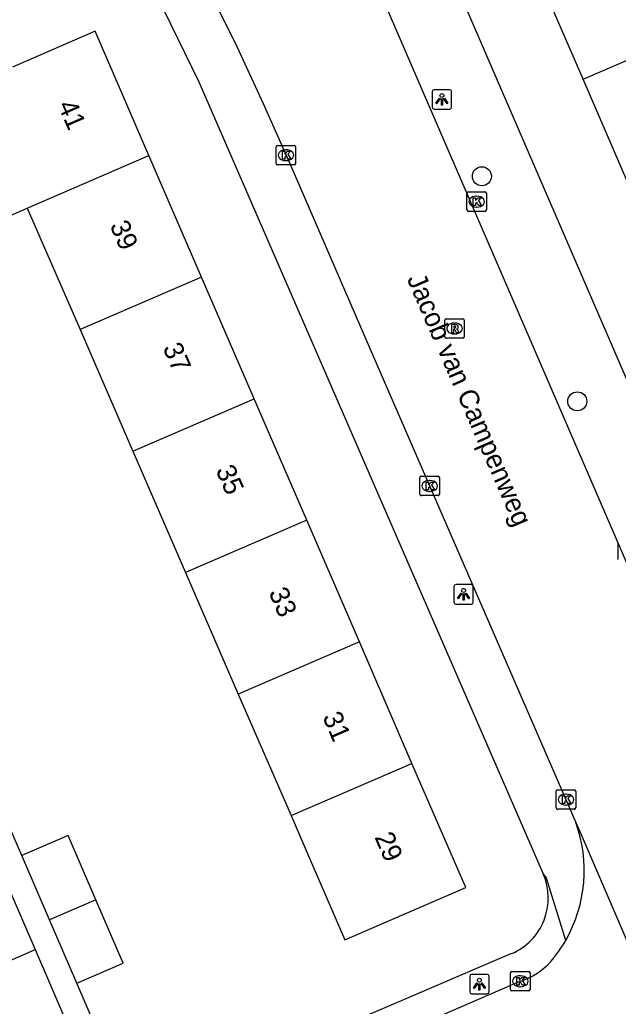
# Model space of a CAD drawing. Extents: x 159353 to 160616, y 385893 to 387321.
# Drawn here: x 159510 to 159540.7, y 386305.6 to 386356.4 of the extents above; entities that cross this region are included whole.
import ezdxf

# ---------------------------------------------------------------- set-up
doc = ezdxf.new("R2010")
doc.units = 0
for name, color, linetype in [('IMGEO_Boom', 7, 'Continuous'), ('IMGEO_Kolk', 7, 'Continuous'), ('IMGEO_Lichtpunt', 7, 'Continuous'), ('IMGEO_Openbare_ruimte_label', 7, 'Continuous'), ('IMGEO_Pand', 7, 'Continuous'), ('IMGEO_Pand_nummerreeks', 7, 'Continuous'), ('IMGEO_Rijbaan_lokaal_gesloten', 7, 'Continuous'), ('IMGEO_Rijbaan_lokaal_open', 7, 'Continuous'), ('IMGEO_Rioolput', 7, 'Continuous'), ('IMGEO_Voetpad_open', 7, 'Continuous')]:
    doc.layers.add(name, color=color, linetype=linetype)

msp = doc.modelspace()

# ---------------------------------------------------------------- linework, layer by layer
at = {"layer": 'IMGEO_Boom'}
for centre in [(159533.74, 386348.304), (159538.642, 386336.734)]:
    msp.add_circle(centre, 0.489, dxfattribs=at)
at = {"layer": 'IMGEO_Kolk'}
for p, q in [((159523.248, 386349.89), (159524.1, 386349.89)), ((159523.173, 386348.964), (159523.173, 386349.816)), ((159523.661, 386349.67), (159523.686, 386349.67)), ((159524.174, 386349.816), (159524.174, 386348.964)), ((159524.1, 386348.89), (159523.248, 386348.89)), ((159523.684, 386349.11), (159523.659, 386349.11)), ((159532.97, 386346.577), (159532.97, 386347.429)), ((159533.045, 386347.503), (159533.897, 386347.503)), ((159533.971, 386347.429), (159533.971, 386346.577)), ((159533.458, 386347.283), (159533.483, 386347.283)), ((159533.897, 386346.503), (159533.045, 386346.503)), ((159533.481, 386346.723), (159533.456, 386346.723)), ((159530.555, 386331.959), (159530.555, 386332.811)), ((159530.63, 386332.885), (159531.482, 386332.885)), ((159531.043, 386332.665), (159531.068, 386332.665)), ((159531.556, 386332.811), (159531.556, 386331.959)), ((159531.066, 386332.105), (159531.041, 386332.105)), ((159531.482, 386331.885), (159530.63, 386331.885)), ((159540.744, 386328.606), (159540.744, 386329.458)), ((159537.558, 386315.832), (159537.558, 386316.684)), ((159537.633, 386316.758), (159538.485, 386316.758)), ((159538.046, 386316.538), (159538.071, 386316.538)), ((159538.559, 386316.684), (159538.559, 386315.832)), ((159538.069, 386315.978), (159538.044, 386315.978)), ((159538.485, 386315.758), (159537.633, 386315.758)), ((159535.211, 386306.493), (159535.211, 386307.345)), ((159535.286, 386307.419), (159536.138, 386307.419)), ((159536.212, 386307.345), (159536.212, 386306.493)), ((159535.699, 386307.199), (159535.724, 386307.199)), ((159536.138, 386306.419), (159535.286, 386306.419)), ((159535.722, 386306.639), (159535.697, 386306.639))]:
    msp.add_line(p, q, dxfattribs=at)
for points in [[(159523.248, 386349.89), (159524.1, 386349.89)], [(159523.173, 386348.964), (159523.173, 386349.816)], [(159523.494, 386349.59), (159523.617, 386349.59), (159523.617, 386349.439), (159523.747, 386349.59), (159523.911, 386349.59), (159523.765, 386349.439), (159523.918, 386349.19), (159523.766, 386349.19), (159523.681, 386349.354), (159523.617, 386349.287), (159523.617, 386349.19), (159523.494, 386349.19), (159523.494, 386349.59)], [(159524.174, 386349.816), (159524.174, 386348.964)], [(159524.1, 386348.89), (159523.248, 386348.89)], [(159532.97, 386346.577), (159532.97, 386347.429)], [(159533.045, 386347.503), (159533.897, 386347.503)], [(159533.971, 386347.429), (159533.971, 386346.577)], [(159533.291, 386347.203), (159533.414, 386347.203), (159533.414, 386347.052), (159533.544, 386347.203), (159533.708, 386347.203), (159533.562, 386347.052), (159533.715, 386346.803), (159533.563, 386346.803), (159533.478, 386346.967), (159533.414, 386346.9), (159533.414, 386346.803), (159533.291, 386346.803), (159533.291, 386347.203)], [(159533.897, 386346.503), (159533.045, 386346.503)], [(159530.555, 386331.959), (159530.555, 386332.811)], [(159530.63, 386332.885), (159531.482, 386332.885)], [(159530.876, 386332.585), (159530.999, 386332.585), (159530.999, 386332.434), (159531.129, 386332.585), (159531.293, 386332.585), (159531.147, 386332.434), (159531.3, 386332.185), (159531.148, 386332.185), (159531.063, 386332.349), (159530.999, 386332.282), (159530.999, 386332.185), (159530.876, 386332.185), (159530.876, 386332.585)], [(159531.556, 386332.811), (159531.556, 386331.959)], [(159531.482, 386331.885), (159530.63, 386331.885)], [(159540.744, 386328.606), (159540.744, 386329.458)], [(159537.558, 386315.832), (159537.558, 386316.684)], [(159537.633, 386316.758), (159538.485, 386316.758)], [(159537.879, 386316.458), (159538.002, 386316.458), (159538.002, 386316.307), (159538.132, 386316.458), (159538.296, 386316.458), (159538.15, 386316.307), (159538.303, 386316.058), (159538.151, 386316.058), (159538.066, 386316.222), (159538.002, 386316.155), (159538.002, 386316.058), (159537.879, 386316.058), (159537.879, 386316.458)], [(159538.559, 386316.684), (159538.559, 386315.832)], [(159538.485, 386315.758), (159537.633, 386315.758)], [(159535.211, 386306.493), (159535.211, 386307.345)], [(159535.286, 386307.419), (159536.138, 386307.419)], [(159536.212, 386307.345), (159536.212, 386306.493)], [(159535.532, 386307.119), (159535.655, 386307.119), (159535.655, 386306.968), (159535.785, 386307.119), (159535.949, 386307.119), (159535.803, 386306.968), (159535.956, 386306.719), (159535.804, 386306.719), (159535.719, 386306.883), (159535.655, 386306.816), (159535.655, 386306.719), (159535.532, 386306.719), (159535.532, 386307.119)], [(159536.138, 386306.419), (159535.286, 386306.419)]]:
    msp.add_lwpolyline(points, dxfattribs=at)
for centre, start, end in [((159523.25, 386349.814), 91.552, 178.448), ((159523.25, 386349.814), 91.552, 178.448), ((159524.098, 386349.814), 1.552, 88.448), ((159524.098, 386349.814), 1.552, 88.448), ((159523.25, 386348.966), 181.552, 268.448), ((159523.25, 386348.966), 181.552, 268.448), ((159524.098, 386348.966), 271.552, 358.448), ((159524.098, 386348.966), 271.552, 358.448), ((159533.047, 386347.427), 91.552, 178.448), ((159533.047, 386347.427), 91.552, 178.448), ((159533.895, 386347.427), 1.552, 88.448), ((159533.895, 386347.427), 1.552, 88.448), ((159533.047, 386346.579), 181.552, 268.448), ((159533.047, 386346.579), 181.552, 268.448), ((159533.895, 386346.579), 271.552, 358.448), ((159533.895, 386346.579), 271.552, 358.448), ((159530.632, 386332.809), 91.552, 178.448), ((159530.632, 386332.809), 91.552, 178.448), ((159531.48, 386332.809), 1.552, 88.448), ((159531.48, 386332.809), 1.552, 88.448), ((159530.632, 386331.961), 181.552, 268.448), ((159530.632, 386331.961), 181.552, 268.448), ((159531.48, 386331.961), 271.552, 358.448), ((159531.48, 386331.961), 271.552, 358.448), ((159537.635, 386316.682), 91.552, 178.448), ((159537.635, 386316.682), 91.552, 178.448), ((159538.483, 386316.682), 1.552, 88.448), ((159538.483, 386316.682), 1.552, 88.448), ((159537.635, 386315.834), 181.552, 268.448), ((159537.635, 386315.834), 181.552, 268.448), ((159538.483, 386315.834), 271.552, 358.448), ((159538.483, 386315.834), 271.552, 358.448), ((159535.288, 386307.343), 91.552, 178.448), ((159535.288, 386307.343), 91.552, 178.448), ((159536.136, 386307.343), 1.552, 88.448), ((159536.136, 386307.343), 1.552, 88.448), ((159535.288, 386306.495), 181.552, 268.448), ((159535.288, 386306.495), 181.552, 268.448), ((159536.136, 386306.495), 271.552, 358.448), ((159536.136, 386306.495), 271.552, 358.448)]:
    msp.add_arc(centre, 0.0765, start, end, dxfattribs=at)
for centre, major_axis, ratio, start_param, end_param in [((159523.66, 386349.39), (-0.387, 0.002), 0.722429, 4.712389, 7.853982), ((159523.685, 386349.39), (-0.39, 0.002), 0.717154, 1.570796, 4.712389), ((159533.457, 386347.003), (-0.387, 0.002), 0.722429, 4.712389, 7.853982), ((159533.482, 386347.003), (-0.39, 0.002), 0.717154, 1.570796, 4.712389), ((159531.042, 386332.385), (-0.387, 0.002), 0.722429, 4.712389, 7.853982), ((159531.067, 386332.385), (-0.39, 0.002), 0.717154, 1.570796, 4.712389), ((159538.045, 386316.258), (-0.387, 0.002), 0.722429, 4.712389, 7.853982), ((159538.07, 386316.258), (-0.39, 0.002), 0.717154, 1.570796, 4.712389), ((159535.698, 386306.919), (-0.387, 0.002), 0.722429, 4.712389, 7.853982), ((159535.723, 386306.919), (-0.39, 0.002), 0.717154, 1.570796, 4.712389)]:
    msp.add_ellipse(centre, major_axis=major_axis, ratio=ratio, start_param=start_param, end_param=end_param, dxfattribs=at)
at = {"layer": 'IMGEO_Lichtpunt'}
for p, q in [((159531.187, 386352.663), (159531.187, 386351.856)), ((159531.187, 386352.663), (159531.187, 386351.856)), ((159532.089, 386352.758), (159531.281, 386352.758)), ((159532.089, 386352.758), (159531.281, 386352.758)), ((159532.183, 386351.856), (159532.183, 386352.663)), ((159532.183, 386351.856), (159532.183, 386352.663)), ((159531.281, 386351.762), (159532.089, 386351.762)), ((159531.281, 386351.762), (159532.089, 386351.762)), ((159532.301, 386327.214), (159532.301, 386326.407)), ((159532.301, 386327.214), (159532.301, 386326.407)), ((159533.203, 386327.309), (159532.395, 386327.309)), ((159533.203, 386327.309), (159532.395, 386327.309)), ((159533.297, 386326.407), (159533.297, 386327.214)), ((159533.297, 386326.407), (159533.297, 386327.214)), ((159532.395, 386326.313), (159533.203, 386326.313)), ((159532.395, 386326.313), (159533.203, 386326.313)), ((159534.016, 386307.27), (159533.208, 386307.27)), ((159534.016, 386307.27), (159533.208, 386307.27)), ((159533.114, 386307.175), (159533.114, 386306.368)), ((159533.114, 386307.175), (159533.114, 386306.368)), ((159534.11, 386306.368), (159534.11, 386307.175)), ((159534.11, 386306.368), (159534.11, 386307.175)), ((159533.208, 386306.274), (159534.016, 386306.274)), ((159533.208, 386306.274), (159534.016, 386306.274))]:
    msp.add_line(p, q, dxfattribs=at)
for points in [[(159531.561, 386352.327), (159531.6, 386352.299), (159531.412, 386352.037), (159531.374, 386352.064), (159531.561, 386352.327)], [(159531.663, 386352.279), (159531.71, 386352.279), (159531.71, 386351.957), (159531.663, 386351.957), (159531.663, 386352.279)], [(159531.773, 386352.299), (159531.811, 386352.326), (159531.998, 386352.064), (159531.959, 386352.036), (159531.773, 386352.299)], [(159532.675, 386326.878), (159532.714, 386326.85), (159532.526, 386326.588), (159532.488, 386326.615), (159532.675, 386326.878)], [(159532.777, 386326.83), (159532.824, 386326.83), (159532.824, 386326.508), (159532.777, 386326.508), (159532.777, 386326.83)], [(159532.887, 386326.85), (159532.925, 386326.877), (159533.112, 386326.615), (159533.073, 386326.587), (159532.887, 386326.85)], [(159533.488, 386306.839), (159533.527, 386306.811), (159533.339, 386306.549), (159533.301, 386306.576), (159533.488, 386306.839)], [(159533.59, 386306.791), (159533.637, 386306.791), (159533.637, 386306.469), (159533.59, 386306.469), (159533.59, 386306.791)], [(159533.7, 386306.811), (159533.738, 386306.838), (159533.925, 386306.576), (159533.886, 386306.548), (159533.7, 386306.811)]]:
    msp.add_lwpolyline(points, dxfattribs=at)
for centre in [(159531.686, 386352.461), (159532.8, 386327.012), (159533.613, 386306.973)]:
    msp.add_circle(centre, 0.0994, dxfattribs=at)
for centre, start, end in [((159531.281, 386352.663), 90, 180), ((159531.281, 386352.663), 90, 180), ((159532.089, 386352.663), 0, 90), ((159532.089, 386352.663), 0, 90), ((159531.281, 386351.856), 180, 270), ((159531.281, 386351.856), 180, 270), ((159532.089, 386351.856), 270, 0), ((159532.089, 386351.856), 270, 360), ((159532.395, 386327.214), 90, 180), ((159532.395, 386327.214), 90, 180), ((159533.203, 386327.214), 0, 90), ((159533.203, 386327.214), 0, 90), ((159532.395, 386326.407), 180, 270), ((159532.395, 386326.407), 180, 270), ((159533.203, 386326.407), 270, 0), ((159533.203, 386326.407), 270, 360), ((159533.208, 386307.175), 90, 180), ((159533.208, 386307.175), 90, 180), ((159534.016, 386307.175), 0, 90), ((159534.016, 386307.175), 0, 90), ((159533.208, 386306.368), 180, 270), ((159533.208, 386306.368), 180, 270), ((159534.016, 386306.368), 270, 0), ((159534.016, 386306.368), 270, 360)]:
    msp.add_arc(centre, 0.0946, start, end, dxfattribs=at)
at = {"layer": 'IMGEO_Pand'}
for points in [[(159538.943, 386353.297), (159536.57, 386358.8)], [(159538.943, 386353.297), (159545.132, 386355.967)], [(159516.633, 386349.372), (159513.871, 386355.758), (159509.625, 386353.922)], [(159541.256, 386347.932), (159538.943, 386353.297)], [(159503.581, 386351.413), (159506.377, 386344.942), (159508.32, 386345.781), (159510.387, 386346.674)], [(159510.387, 386346.674), (159516.633, 386349.372)], [(159519.336, 386343.121), (159516.633, 386349.372)], [(159510.387, 386346.674), (159513.097, 386340.426)], [(159519.336, 386343.121), (159513.097, 386340.426)], [(159522.039, 386336.87), (159519.336, 386343.121)], [(159513.097, 386340.426), (159515.807, 386334.178)], [(159515.807, 386334.178), (159522.039, 386336.87)], [(159524.742, 386330.62), (159522.039, 386336.87)], [(159515.807, 386334.178), (159518.517, 386327.931)], [(159524.742, 386330.62), (159518.517, 386327.931)], [(159527.445, 386324.369), (159524.742, 386330.62)], [(159518.517, 386327.931), (159521.226, 386321.684)], [(159527.445, 386324.369), (159521.226, 386321.684)], [(159530.148, 386318.119), (159527.445, 386324.369)], [(159521.226, 386321.684), (159523.936, 386315.436)], [(159523.936, 386315.436), (159530.148, 386318.119)], [(159523.936, 386315.436), (159524.716, 386313.638), (159526.706, 386309.05), (159532.91, 386311.732), (159530.148, 386318.119)], [(159513.909, 386311.105), (159512.487, 386314.406), (159510.109, 386313.381)], [(159511.532, 386310.079), (159510.109, 386313.381)], [(159509.442, 386311.691), (159510.801, 386308.548)], [(159513.909, 386311.105), (159511.532, 386310.079)], [(159512.935, 386306.824), (159515.313, 386307.849), (159513.909, 386311.105)], [(159507.085, 386310.67), (159508.443, 386307.529), (159510.801, 386308.548)], [(159512.935, 386306.824), (159511.532, 386310.079)]]:
    msp.add_lwpolyline(points, dxfattribs=at)
at = {"layer": 'IMGEO_Rijbaan_lokaal_gesloten'}
for points in [[(159513.621, 386369.485), (159514.085, 386368.672), (159515.356, 386366.345), (159516.578, 386364.138), (159518, 386361.321), (159518.981, 386359.293), (159520.063, 386357.166), (159521.044, 386355.208), (159522.497, 386352.051), (159523.869, 386348.954), (159528.006, 386339.414), (159538.567, 386315.088)], [(159525.194, 386365.458), (159527.379, 386360.366), (159547.269, 386314.331)], [(159538.567, 386315.088), (159538.773, 386314.614), (159545.199, 386299.697)]]:
    msp.add_lwpolyline(points, dxfattribs=at)
at = {"layer": 'IMGEO_Rijbaan_lokaal_open'}
msp.add_lwpolyline([(159494.624, 386289.424), (159500, 386291.615), (159502.565, 386292.66), (159522.591, 386301.241), (159535.708, 386306.916)], dxfattribs=at)
for centre, radius, start, end in [((159531.742, 386312.618), 7.258, 330.2872, 19.898), ((159531.773, 386312.597), 7.221, 319.7705, 330.3092), ((159534.616, 386310.343), 3.597, 287.6757, 317.9268)]:
    msp.add_arc(centre, radius, start, end, dxfattribs=at)
at = {"layer": 'IMGEO_Rioolput'}
for p, q in [((159531.834, 386340.051), (159531.834, 386340.903)), ((159531.909, 386340.977), (159532.761, 386340.977)), ((159532.322, 386340.757), (159532.347, 386340.757)), ((159532.835, 386340.903), (159532.835, 386340.051)), ((159532.345, 386340.197), (159532.32, 386340.197)), ((159532.761, 386339.977), (159531.909, 386339.977))]:
    msp.add_line(p, q, dxfattribs=at)
for points in [[(159531.834, 386340.051), (159531.834, 386340.903)], [(159531.909, 386340.977), (159532.761, 386340.977)], [(159532.835, 386340.903), (159532.835, 386340.051)], [(159532.423, 386340.675), (159532.171, 386340.677), (159532.171, 386340.277)], [(159532.171, 386340.277), (159532.295, 386340.277), (159532.295, 386340.439), (159532.306, 386340.439)], [(159532.349, 386340.596), (159532.295, 386340.596), (159532.295, 386340.515)], [(159532.295, 386340.515), (159532.347, 386340.515)], [(159532.353, 386340.41), (159532.424, 386340.277), (159532.564, 386340.277), (159532.499, 386340.403)], [(159532.761, 386339.977), (159531.909, 386339.977)]]:
    msp.add_lwpolyline(points, dxfattribs=at)
for centre, radius, start, end in [((159531.911, 386340.901), 0.0765, 91.552, 178.448), ((159531.911, 386340.901), 0.0765, 91.552, 178.448), ((159532.759, 386340.901), 0.0765, 1.552, 88.448), ((159532.759, 386340.901), 0.0765, 1.552, 88.448), ((159532.305, 386340.386), 0.0533, 26.0293, 88.6989), ((159532.331, 386340.704), 0.19, 274.7715, 282.9687), ((159532.355, 386340.5), 0.0964, 77.0061, 93.1865), ((159532.369, 386340.557), 0.0378, 276.6634, 79.6772), ((159532.422, 386340.565), 0.109, 350.3612, 89.416), ((159532.42, 386340.565), 0.112, 277.5842, 350.9817), ((159532.404, 386340.35), 0.108, 29.5134, 73.7905), ((159531.911, 386340.053), 0.0765, 181.552, 268.448), ((159531.911, 386340.053), 0.0765, 181.552, 268.448), ((159532.759, 386340.053), 0.0765, 271.552, 358.448), ((159532.759, 386340.053), 0.0765, 271.552, 358.448)]:
    msp.add_arc(centre, radius, start, end, dxfattribs=at)
for centre, major_axis, ratio, start_param, end_param in [((159532.321, 386340.477), (-0.387, 0.002), 0.722429, 4.712389, 7.853982), ((159532.346, 386340.477), (-0.39, 0.002), 0.717154, 1.570796, 4.712389)]:
    msp.add_ellipse(centre, major_axis=major_axis, ratio=ratio, start_param=start_param, end_param=end_param, dxfattribs=at)
at = {"layer": 'IMGEO_Voetpad_open'}
for points in [[(159511.384, 386368.121), (159516.654, 386358.401), (159519.208, 386353.167), (159536.89, 386312.44)], [(159532.833, 386357.179), (159552.875, 386310.756)], [(159510.109, 386313.381), (159507.516, 386319.319)], [(159538.046, 386309.02), (159537.038, 386312.275), (159536.89, 386312.44)], [(159510.801, 386308.548), (159514.684, 386299.503)], [(159535.268, 386308.34), (159515.861, 386300.009)], [(159515.861, 386300.009), (159512.935, 386306.824)]]:
    msp.add_lwpolyline(points, dxfattribs=at)
msp.add_arc((159534.036, 386311.198), 3.113, 293.3215, 23.5101, dxfattribs=at)

# ---------------------------------------------------------------- texts
at = {"layer": 'IMGEO_Openbare_ruimte_label'}
msp.add_text('Jacob van Campenweg', height=1, rotation=293.462, dxfattribs=at).set_placement((159529.87, 386343.037))
at = {"layer": 'IMGEO_Pand_nummerreeks'}
for s, rotation, p in [('41', 293.3879, (159511.937, 386351.965)), ('39', 293.386, (159514.612, 386345.781)), ('37', 293.386, (159517.332, 386339.491)), ('35', 293.386, (159520.052, 386333.202)), ('33', 293.386, (159522.772, 386326.912)), ('31', 293.386, (159525.536, 386320.519)), ('29', 293.386, (159528.211, 386314.334))]:
    msp.add_text(s, height=1, rotation=rotation, dxfattribs=at).set_placement(p)

doc.saveas('drawing.dxf')
